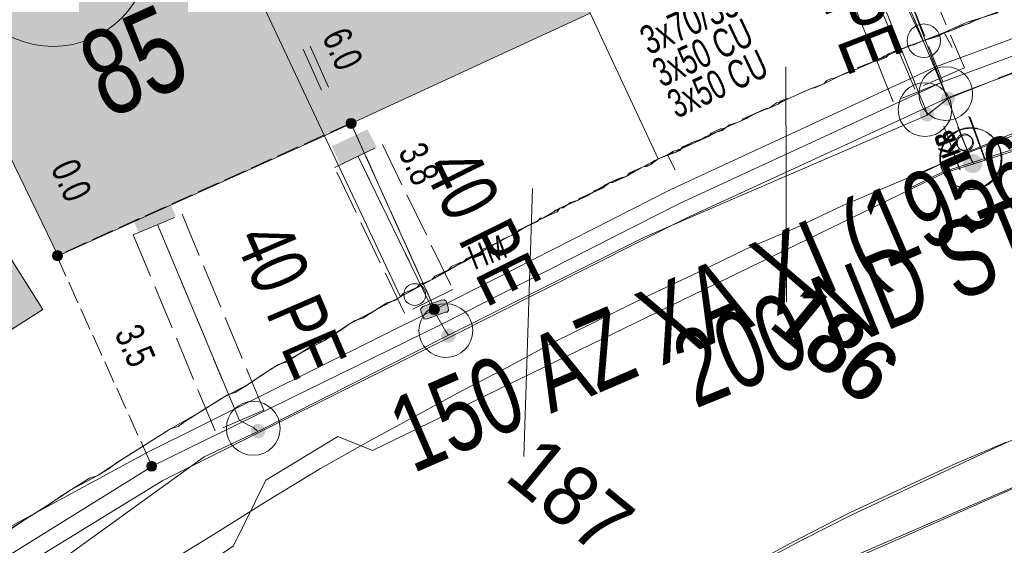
# Model space of a CAD drawing. Header units: metres. Extents: x -740 to 758, y -633 to 854.
# Tile 561 of 656: x 175 to 193, y -300 to -290. Entities that reach past the tile are written whole.
import ezdxf

# ---------------------------------------------------------------- set-up
doc = ezdxf.new("R2010")
doc.units = ezdxf.units.M
doc.header["$MEASUREMENT"] = 0
for name, pattern in [('416_125', [0.5408, 0.416, -0.1248]), ('416_416', [0.832, 0.416, -0.416]), ('832_208', [1.04, 0.832, -0.208])]:
    doc.linetypes.add(name, pattern=pattern)
for name, color, linetype in [('Gas.LOVION', 7, 'Continuous'), ('Grundkarte.LOVION', 7, 'Continuous'), ('Grundkarte_Text.LOVION', 7, 'Continuous'), ('Strom.LOVION', 7, 'Continuous'), ('StromBemass.LOVION', 7, 'Continuous'), ('Wasser.LOVION', 7, 'Continuous')]:
    doc.layers.add(name, color=color, linetype=linetype)
doc.styles.add('ERSTELLTER_STIL_1', font='arial.ttf')

msp = doc.modelspace()

# ---------------------------------------------------------------- hatches: boundary and pattern name
at = {"layer": 'Gas.LOVION', "linetype": 'Continuous', "lineweight": 13}
for points in [[(192.612, -292.922), (192.625, -292.904), (192.636, -292.884), (192.644, -292.864), (192.649, -292.842), (192.652, -292.82), (192.652, -292.798), (192.649, -292.776), (192.644, -292.755), (192.635, -292.734), (192.625, -292.715), (192.612, -292.697), (192.597, -292.681), (192.579, -292.667), (192.561, -292.655), (192.541, -292.646), (192.52, -292.639), (192.498, -292.635), (192.476, -292.634), (192.454, -292.635), (192.432, -292.64), (192.411, -292.647), (192.391, -292.656), (192.373, -292.668), (192.356, -292.682), (192.341, -292.698), (192.328, -292.716), (192.317, -292.736), (192.309, -292.756), (192.304, -292.777), (192.301, -292.799), (192.301, -292.822), (192.304, -292.843), (192.309, -292.865), (192.318, -292.885), (192.328, -292.905), (192.341, -292.922), (192.357, -292.939), (192.374, -292.953), (192.392, -292.964), (192.412, -292.974), (192.433, -292.98), (192.455, -292.985), (192.477, -292.986), (192.499, -292.984), (192.521, -292.98), (192.542, -292.973), (192.562, -292.964), (192.58, -292.952), (192.597, -292.938)], [(192.615, -292.921), (192.628, -292.903), (192.639, -292.883), (192.647, -292.863), (192.652, -292.841), (192.655, -292.819), (192.655, -292.797), (192.652, -292.775), (192.647, -292.754), (192.638, -292.733), (192.628, -292.714), (192.615, -292.696), (192.6, -292.68), (192.582, -292.666), (192.564, -292.654), (192.544, -292.645), (192.523, -292.638), (192.501, -292.634), (192.479, -292.633), (192.457, -292.634), (192.435, -292.638), (192.414, -292.645), (192.394, -292.655), (192.375, -292.666), (192.358, -292.681), (192.343, -292.697), (192.33, -292.715), (192.32, -292.734), (192.312, -292.755), (192.306, -292.776), (192.303, -292.798), (192.304, -292.82), (192.306, -292.842), (192.312, -292.864), (192.32, -292.884), (192.331, -292.904), (192.344, -292.921), (192.359, -292.937), (192.376, -292.952), (192.395, -292.963), (192.415, -292.973), (192.436, -292.979), (192.458, -292.984), (192.48, -292.985), (192.502, -292.983), (192.524, -292.979), (192.545, -292.972), (192.565, -292.963), (192.583, -292.951), (192.6, -292.937)], [(192.616, -292.922), (192.629, -292.904), (192.639, -292.885), (192.647, -292.865), (192.653, -292.843), (192.655, -292.822), (192.655, -292.8), (192.653, -292.778), (192.647, -292.757), (192.639, -292.736), (192.628, -292.717), (192.615, -292.699), (192.6, -292.684), (192.583, -292.67), (192.565, -292.658), (192.545, -292.649), (192.524, -292.642), (192.502, -292.638), (192.481, -292.637), (192.459, -292.638), (192.437, -292.642), (192.416, -292.649), (192.397, -292.658), (192.378, -292.67), (192.361, -292.684), (192.346, -292.7), (192.333, -292.718), (192.323, -292.737), (192.315, -292.758), (192.31, -292.779), (192.307, -292.801), (192.307, -292.823), (192.31, -292.844), (192.315, -292.866), (192.323, -292.886), (192.334, -292.905), (192.347, -292.923), (192.362, -292.939), (192.379, -292.953), (192.398, -292.964), (192.417, -292.974), (192.438, -292.98), (192.46, -292.984), (192.482, -292.986), (192.504, -292.984), (192.525, -292.98), (192.546, -292.973), (192.566, -292.964), (192.584, -292.952), (192.601, -292.938)], [(192.623, -292.921), (192.635, -292.903), (192.646, -292.884), (192.654, -292.864), (192.659, -292.842), (192.662, -292.821), (192.662, -292.799), (192.659, -292.777), (192.654, -292.755), (192.645, -292.735), (192.635, -292.716), (192.622, -292.698), (192.607, -292.682), (192.59, -292.668), (192.571, -292.656), (192.551, -292.647), (192.53, -292.64), (192.509, -292.636), (192.487, -292.635), (192.465, -292.636), (192.443, -292.641), (192.422, -292.647), (192.402, -292.657), (192.384, -292.669), (192.367, -292.683), (192.352, -292.699), (192.339, -292.717), (192.328, -292.736), (192.32, -292.757), (192.315, -292.778), (192.312, -292.8), (192.312, -292.822), (192.315, -292.843), (192.321, -292.865), (192.329, -292.885), (192.34, -292.904), (192.353, -292.922), (192.368, -292.938), (192.385, -292.952), (192.403, -292.964), (192.423, -292.973), (192.444, -292.98), (192.466, -292.984), (192.488, -292.985), (192.51, -292.984), (192.531, -292.98), (192.552, -292.973), (192.572, -292.963), (192.591, -292.951), (192.608, -292.937)]]:
    msp.add_hatch(color=7, dxfattribs=at).paths.add_polyline_path(points)
at = {"layer": 'Grundkarte.LOVION', "linetype": 'Continuous', "lineweight": 18}
for color, points in [(9, [(180.407, -292.296), (185.356, -290.009), (181.772, -282.379), (176.823, -284.666)]), (9, [(171.79, -286.991), (175.452, -294.524), (180.407, -292.296), (176.823, -284.666)]), (254, [(170.214, -292.642), (172.912, -296.96), (175.166, -295.527), (172.474, -291.269)])]:
    msp.add_hatch(color=color, dxfattribs=at).paths.add_polyline_path(points)
at = {"layer": 'Strom.LOVION', "linetype": 'Continuous', "lineweight": 13}
for points in [[(180.42, -292.28), (181.368, -291.847), (181.273, -291.635), (180.312, -292.084)], [(182.321, -295.7), (182.664, -295.578), (182.693, -295.575), (182.719, -295.543), (182.714, -295.484), (182.673, -295.37), (182.641, -295.343), (182.582, -295.349), (182.239, -295.471), (182.2, -295.52), (182.203, -295.549), (182.243, -295.663), (182.259, -295.676), (182.262, -295.706)]]:
    msp.add_hatch(color=7, dxfattribs=at).paths.add_polyline_path(points)
at = {"layer": 'StromBemass.LOVION', "linetype": 'Continuous', "lineweight": 13}
for points in [[(180.977, -292.122), (180.984, -292.113), (180.989, -292.102), (180.994, -292.091), (180.996, -292.08), (180.998, -292.068), (180.998, -292.057), (180.996, -292.045), (180.993, -292.034), (180.989, -292.023), (180.983, -292.013), (180.977, -292.003), (180.968, -291.995), (180.959, -291.987), (180.95, -291.981), (180.939, -291.976), (180.928, -291.973), (180.916, -291.971), (180.905, -291.97), (180.893, -291.971), (180.881, -291.973), (180.87, -291.976), (180.86, -291.981), (180.85, -291.988), (180.841, -291.995), (180.833, -292.004), (180.826, -292.013), (180.821, -292.024), (180.816, -292.034), (180.813, -292.046), (180.812, -292.057), (180.812, -292.069), (180.814, -292.081), (180.816, -292.092), (180.821, -292.103), (180.826, -292.113), (180.833, -292.123), (180.841, -292.131), (180.85, -292.138), (180.86, -292.145), (180.871, -292.15), (180.882, -292.153), (180.894, -292.155), (180.905, -292.156), (180.917, -292.155), (180.928, -292.153), (180.939, -292.149), (180.95, -292.144), (180.96, -292.138), (180.969, -292.131)], [(180.977, -292.122), (180.984, -292.113), (180.989, -292.102), (180.994, -292.091), (180.996, -292.08), (180.998, -292.068), (180.998, -292.057), (180.996, -292.045), (180.993, -292.034), (180.989, -292.023), (180.983, -292.013), (180.977, -292.003), (180.968, -291.995), (180.959, -291.987), (180.95, -291.981), (180.939, -291.976), (180.928, -291.973), (180.916, -291.971), (180.905, -291.97), (180.893, -291.971), (180.881, -291.973), (180.87, -291.976), (180.86, -291.981), (180.85, -291.988), (180.841, -291.995), (180.833, -292.004), (180.826, -292.013), (180.821, -292.024), (180.816, -292.034), (180.813, -292.046), (180.812, -292.057), (180.812, -292.069), (180.814, -292.081), (180.816, -292.092), (180.821, -292.103), (180.826, -292.113), (180.833, -292.123), (180.841, -292.131), (180.85, -292.138), (180.86, -292.145), (180.871, -292.15), (180.882, -292.153), (180.894, -292.155), (180.905, -292.156), (180.917, -292.155), (180.928, -292.153), (180.939, -292.149), (180.95, -292.144), (180.96, -292.138), (180.969, -292.131)], [(175.51, -294.583), (175.516, -294.574), (175.522, -294.564), (175.526, -294.553), (175.529, -294.541), (175.531, -294.53), (175.531, -294.518), (175.529, -294.506), (175.526, -294.495), (175.522, -294.484), (175.516, -294.474), (175.509, -294.464), (175.501, -294.455), (175.492, -294.448), (175.482, -294.442), (175.471, -294.437), (175.46, -294.433), (175.449, -294.431), (175.437, -294.43), (175.425, -294.431), (175.414, -294.433), (175.402, -294.437), (175.392, -294.442), (175.382, -294.448), (175.373, -294.456), (175.365, -294.464), (175.358, -294.474), (175.352, -294.484), (175.348, -294.495), (175.345, -294.507), (175.344, -294.518), (175.344, -294.53), (175.345, -294.542), (175.348, -294.553), (175.353, -294.564), (175.358, -294.574), (175.365, -294.584), (175.373, -294.592), (175.382, -294.6), (175.392, -294.606), (175.403, -294.611), (175.414, -294.615), (175.426, -294.617), (175.437, -294.618), (175.449, -294.617), (175.461, -294.615), (175.472, -294.611), (175.483, -294.606), (175.492, -294.6), (175.502, -294.592)], [(175.51, -294.583), (175.516, -294.574), (175.522, -294.564), (175.526, -294.553), (175.529, -294.541), (175.531, -294.53), (175.531, -294.518), (175.529, -294.506), (175.526, -294.495), (175.522, -294.484), (175.516, -294.474), (175.509, -294.464), (175.501, -294.455), (175.492, -294.448), (175.482, -294.442), (175.471, -294.437), (175.46, -294.433), (175.449, -294.431), (175.437, -294.43), (175.425, -294.431), (175.414, -294.433), (175.402, -294.437), (175.392, -294.442), (175.382, -294.448), (175.373, -294.456), (175.365, -294.464), (175.358, -294.474), (175.352, -294.484), (175.348, -294.495), (175.345, -294.507), (175.344, -294.518), (175.344, -294.53), (175.345, -294.542), (175.348, -294.553), (175.353, -294.564), (175.358, -294.574), (175.365, -294.584), (175.373, -294.592), (175.382, -294.6), (175.392, -294.606), (175.403, -294.611), (175.414, -294.615), (175.426, -294.617), (175.437, -294.618), (175.449, -294.617), (175.461, -294.615), (175.472, -294.611), (175.483, -294.606), (175.492, -294.6), (175.502, -294.592)], [(182.526, -295.583), (182.533, -295.574), (182.539, -295.563), (182.543, -295.552), (182.546, -295.54), (182.548, -295.529), (182.548, -295.517), (182.546, -295.505), (182.543, -295.493), (182.539, -295.482), (182.533, -295.471), (182.526, -295.462), (182.518, -295.453), (182.508, -295.445), (182.498, -295.439), (182.487, -295.434), (182.476, -295.43), (182.464, -295.428), (182.452, -295.427), (182.44, -295.428), (182.428, -295.43), (182.417, -295.434), (182.406, -295.439), (182.396, -295.446), (182.387, -295.453), (182.379, -295.462), (182.372, -295.472), (182.366, -295.482), (182.362, -295.494), (182.359, -295.505), (182.357, -295.517), (182.357, -295.529), (182.359, -295.541), (182.362, -295.553), (182.366, -295.564), (182.372, -295.574), (182.379, -295.584), (182.387, -295.593), (182.397, -295.6), (182.407, -295.607), (182.418, -295.612), (182.429, -295.615), (182.441, -295.618), (182.453, -295.618), (182.465, -295.618), (182.477, -295.615), (182.488, -295.611), (182.499, -295.606), (182.509, -295.6), (182.518, -295.592)], [(177.262, -298.5), (177.269, -298.491), (177.275, -298.481), (177.279, -298.47), (177.282, -298.459), (177.283, -298.447), (177.283, -298.436), (177.281, -298.424), (177.279, -298.413), (177.274, -298.402), (177.269, -298.392), (177.262, -298.383), (177.254, -298.374), (177.245, -298.367), (177.235, -298.361), (177.225, -298.356), (177.214, -298.352), (177.202, -298.35), (177.191, -298.349), (177.179, -298.35), (177.168, -298.352), (177.157, -298.356), (177.146, -298.361), (177.137, -298.367), (177.128, -298.375), (177.12, -298.383), (177.113, -298.393), (177.107, -298.403), (177.103, -298.413), (177.1, -298.425), (177.099, -298.436), (177.099, -298.448), (177.1, -298.459), (177.103, -298.47), (177.108, -298.481), (177.113, -298.491), (177.12, -298.501), (177.128, -298.509), (177.137, -298.516), (177.147, -298.523), (177.157, -298.528), (177.168, -298.531), (177.18, -298.533), (177.191, -298.534), (177.203, -298.533), (177.214, -298.531), (177.225, -298.527), (177.236, -298.522), (177.245, -298.516), (177.254, -298.509)]]:
    msp.add_hatch(color=7, dxfattribs=at).paths.add_polyline_path(points)
at = {"layer": 'Wasser.LOVION', "linetype": 'Continuous', "lineweight": 13}
for points in [[(192.119, -291.685), (192.129, -291.671), (192.137, -291.657), (192.143, -291.642), (192.147, -291.626), (192.149, -291.609), (192.149, -291.593), (192.146, -291.576), (192.142, -291.56), (192.136, -291.545), (192.128, -291.531), (192.118, -291.517), (192.107, -291.505), (192.094, -291.495), (192.08, -291.486), (192.065, -291.479), (192.05, -291.474), (192.033, -291.471), (192.017, -291.47), (192.001, -291.471), (191.984, -291.474), (191.969, -291.479), (191.954, -291.486), (191.94, -291.495), (191.927, -291.506), (191.916, -291.518), (191.906, -291.531), (191.898, -291.546), (191.892, -291.561), (191.888, -291.577), (191.886, -291.594), (191.886, -291.61), (191.888, -291.626), (191.893, -291.642), (191.899, -291.658), (191.907, -291.672), (191.916, -291.686), (191.928, -291.698), (191.94, -291.708), (191.954, -291.717), (191.969, -291.724), (191.985, -291.729), (192.001, -291.732), (192.018, -291.733), (192.034, -291.732), (192.05, -291.729), (192.066, -291.723), (192.081, -291.716), (192.095, -291.708), (192.108, -291.697)], [(192.119, -291.688), (192.129, -291.675), (192.137, -291.66), (192.143, -291.645), (192.147, -291.629), (192.149, -291.612), (192.149, -291.596), (192.147, -291.579), (192.143, -291.563), (192.137, -291.548), (192.129, -291.533), (192.119, -291.52), (192.108, -291.508), (192.095, -291.498), (192.081, -291.489), (192.066, -291.482), (192.05, -291.477), (192.034, -291.474), (192.017, -291.473), (192.001, -291.474), (191.984, -291.477), (191.969, -291.482), (191.954, -291.489), (191.94, -291.498), (191.927, -291.509), (191.916, -291.521), (191.906, -291.534), (191.898, -291.549), (191.892, -291.564), (191.888, -291.58), (191.886, -291.597), (191.886, -291.613), (191.888, -291.63), (191.892, -291.646), (191.899, -291.661), (191.907, -291.675), (191.916, -291.689), (191.928, -291.701), (191.94, -291.711), (191.954, -291.72), (191.969, -291.727), (191.985, -291.732), (192.002, -291.735), (192.018, -291.736), (192.035, -291.735), (192.051, -291.732), (192.067, -291.727), (192.081, -291.72), (192.095, -291.711), (192.108, -291.7)], [(191.731, -291.98), (191.741, -291.966), (191.749, -291.952), (191.755, -291.936), (191.759, -291.92), (191.761, -291.903), (191.761, -291.887), (191.759, -291.87), (191.755, -291.854), (191.748, -291.839), (191.74, -291.824), (191.73, -291.811), (191.719, -291.799), (191.706, -291.788), (191.692, -291.779), (191.677, -291.772), (191.661, -291.767), (191.645, -291.764), (191.628, -291.763), (191.612, -291.764), (191.595, -291.767), (191.58, -291.773), (191.565, -291.78), (191.551, -291.789), (191.538, -291.799), (191.526, -291.812), (191.517, -291.825), (191.509, -291.84), (191.503, -291.855), (191.499, -291.871), (191.497, -291.888), (191.497, -291.904), (191.499, -291.921), (191.503, -291.937), (191.509, -291.952), (191.517, -291.967), (191.527, -291.98), (191.538, -291.992), (191.551, -292.003), (191.565, -292.012), (191.58, -292.019), (191.596, -292.024), (191.613, -292.027), (191.629, -292.028), (191.646, -292.027), (191.662, -292.024), (191.678, -292.019), (191.693, -292.011), (191.707, -292.002), (191.72, -291.992)], [(191.731, -291.98), (191.741, -291.966), (191.749, -291.952), (191.755, -291.936), (191.759, -291.92), (191.761, -291.903), (191.761, -291.887), (191.759, -291.87), (191.755, -291.854), (191.748, -291.839), (191.74, -291.824), (191.73, -291.811), (191.719, -291.799), (191.706, -291.788), (191.692, -291.779), (191.677, -291.772), (191.661, -291.767), (191.645, -291.764), (191.628, -291.763), (191.612, -291.764), (191.595, -291.767), (191.58, -291.773), (191.565, -291.78), (191.551, -291.789), (191.538, -291.799), (191.526, -291.812), (191.517, -291.825), (191.509, -291.84), (191.503, -291.855), (191.499, -291.871), (191.497, -291.888), (191.497, -291.904), (191.499, -291.921), (191.503, -291.937), (191.509, -291.952), (191.517, -291.967), (191.527, -291.98), (191.538, -291.992), (191.551, -292.003), (191.565, -292.012), (191.58, -292.019), (191.596, -292.024), (191.613, -292.027), (191.629, -292.028), (191.646, -292.027), (191.662, -292.024), (191.678, -292.019), (191.693, -292.011), (191.707, -292.002), (191.72, -291.992)], [(180.711, -292.843), (181.388, -292.51), (181.208, -292.173), (180.544, -292.489)], [(176.946, -294.083), (177.642, -293.793), (177.49, -293.453), (176.795, -293.743)], [(182.821, -296.095), (182.831, -296.082), (182.839, -296.067), (182.845, -296.052), (182.849, -296.036), (182.851, -296.019), (182.851, -296.003), (182.849, -295.986), (182.845, -295.97), (182.839, -295.955), (182.831, -295.94), (182.821, -295.927), (182.809, -295.915), (182.797, -295.904), (182.783, -295.895), (182.768, -295.888), (182.752, -295.883), (182.735, -295.88), (182.719, -295.879), (182.702, -295.88), (182.686, -295.884), (182.67, -295.889), (182.655, -295.896), (182.641, -295.905), (182.629, -295.915), (182.617, -295.927), (182.608, -295.941), (182.6, -295.955), (182.594, -295.971), (182.59, -295.987), (182.587, -296.003), (182.588, -296.02), (182.59, -296.036), (182.594, -296.053), (182.6, -296.068), (182.608, -296.082), (182.618, -296.096), (182.629, -296.108), (182.642, -296.118), (182.656, -296.127), (182.671, -296.134), (182.687, -296.139), (182.703, -296.142), (182.72, -296.143), (182.736, -296.142), (182.753, -296.139), (182.768, -296.134), (182.783, -296.127), (182.797, -296.118), (182.81, -296.107)], [(182.824, -296.094), (182.834, -296.081), (182.842, -296.066), (182.848, -296.051), (182.852, -296.035), (182.854, -296.018), (182.854, -296.002), (182.852, -295.985), (182.847, -295.969), (182.841, -295.954), (182.833, -295.939), (182.823, -295.926), (182.812, -295.914), (182.799, -295.903), (182.785, -295.894), (182.77, -295.887), (182.754, -295.882), (182.738, -295.879), (182.721, -295.878), (182.705, -295.879), (182.688, -295.882), (182.673, -295.887), (182.658, -295.895), (182.644, -295.904), (182.631, -295.914), (182.62, -295.926), (182.61, -295.94), (182.602, -295.954), (182.596, -295.97), (182.592, -295.986), (182.59, -296.002), (182.59, -296.019), (182.592, -296.035), (182.596, -296.051), (182.602, -296.067), (182.61, -296.081), (182.62, -296.095), (182.632, -296.107), (182.644, -296.117), (182.658, -296.126), (182.673, -296.133), (182.689, -296.138), (182.706, -296.141), (182.722, -296.142), (182.739, -296.141), (182.755, -296.138), (182.771, -296.133), (182.786, -296.126), (182.8, -296.117), (182.813, -296.106)], [(179.274, -297.872), (179.283, -297.859), (179.291, -297.844), (179.297, -297.829), (179.301, -297.813), (179.304, -297.796), (179.303, -297.78), (179.301, -297.763), (179.297, -297.747), (179.291, -297.732), (179.283, -297.717), (179.273, -297.704), (179.262, -297.692), (179.249, -297.681), (179.235, -297.672), (179.22, -297.665), (179.204, -297.66), (179.188, -297.657), (179.171, -297.656), (179.154, -297.657), (179.138, -297.66), (179.122, -297.665), (179.107, -297.673), (179.093, -297.682), (179.08, -297.692), (179.069, -297.704), (179.059, -297.718), (179.051, -297.732), (179.045, -297.748), (179.041, -297.764), (179.039, -297.781), (179.039, -297.797), (179.041, -297.814), (179.046, -297.83), (179.052, -297.845), (179.06, -297.86), (179.07, -297.873), (179.081, -297.885), (179.094, -297.896), (179.108, -297.905), (179.123, -297.912), (179.139, -297.917), (179.155, -297.92), (179.172, -297.921), (179.188, -297.92), (179.205, -297.917), (179.22, -297.911), (179.236, -297.904), (179.25, -297.895), (179.262, -297.885)], [(179.274, -297.87), (179.283, -297.856), (179.291, -297.842), (179.297, -297.826), (179.301, -297.81), (179.303, -297.794), (179.303, -297.777), (179.301, -297.761), (179.297, -297.745), (179.291, -297.729), (179.283, -297.715), (179.273, -297.702), (179.262, -297.689), (179.249, -297.679), (179.235, -297.67), (179.22, -297.663), (179.204, -297.658), (179.188, -297.655), (179.171, -297.654), (179.155, -297.655), (179.138, -297.658), (179.123, -297.663), (179.108, -297.671), (179.094, -297.679), (179.081, -297.69), (179.07, -297.702), (179.06, -297.716), (179.052, -297.73), (179.046, -297.746), (179.042, -297.762), (179.04, -297.778), (179.04, -297.795), (179.042, -297.811), (179.046, -297.827), (179.052, -297.843), (179.061, -297.857), (179.07, -297.87), (179.082, -297.882), (179.094, -297.893), (179.109, -297.902), (179.124, -297.909), (179.139, -297.914), (179.156, -297.917), (179.172, -297.918), (179.189, -297.917), (179.205, -297.914), (179.221, -297.908), (179.236, -297.901), (179.25, -297.892), (179.262, -297.882)]]:
    msp.add_hatch(color=7, dxfattribs=at).paths.add_polyline_path(points)

# ---------------------------------------------------------------- linework, layer by layer
at = {"layer": 'Gas.LOVION', "color": 5, "linetype": 'Continuous', "lineweight": 18}
for points in [[(192.501, -292.813), (192.447, -292.715), (192.331, -292.431), (190.522, -287.686)], [(145.819, -338.77), (146.667, -335.51), (149.394, -328.785), (152.024, -323.947), (152.233, -323.661), (157.446, -316.826), (166.226, -308.534), (169.026, -306.339), (170.153, -305.623), (173.518, -303.462), (178.714, -299.924), (179.318, -298.698), (180.658, -297.887), (181.304, -298.149), (191.957, -292.984), (192.501, -292.813), (204.694, -288.887), (205.276, -288.8)], [(204.668, -288.866), (192.475, -292.792), (191.931, -292.963), (191.254, -293.295)], [(192.475, -292.792), (192.438, -292.707), (192.205, -292.138)]]:
    msp.add_lwpolyline(points, dxfattribs=at)
at = {"layer": 'Gas.LOVION', "color": 251, "linetype": 'Continuous', "lineweight": 13}
for points in [[(192.406, -291.927), (192.707, -292.739)], [(192.432, -291.948), (192.717, -292.748)], [(191.945, -292.114), (192.246, -292.927)], [(192.033, -292.347), (192.237, -292.918)]]:
    msp.add_lwpolyline(points, dxfattribs=at)
at = {"layer": 'Gas.LOVION', "color": 7, "linetype": 'Continuous', "lineweight": 13}
for centre, radius in [((192.439, -292.713), 0.571), ((192.453, -292.724), 0.572)]:
    msp.add_circle(centre, radius, dxfattribs=at)
at = {"layer": 'Gas.LOVION', "color": 251, "linetype": 'Continuous', "lineweight": 13}
for centre in [(192.326, -292.41), (192.343, -292.429)]:
    msp.add_circle(centre, 0.151, dxfattribs=at)
at = {"layer": 'Grundkarte.LOVION', "color": 8, "linetype": 'Continuous', "lineweight": 18}
for points in [[(191.554, -290.526), (190.246, -287.728), (186.662, -280.098), (186.106, -278.941), (183.041, -272.384), (185.822, -270.9), (191.856, -269.128), (196.217, -278.366), (196.406, -278.791), (198.687, -283.681), (200.54, -287.52), (199.934, -287.668), (199.36, -287.842), (198.812, -287.984), (198.27, -288.185), (196.548, -288.708), (196.006, -288.909), (195.432, -289.083), (194.348, -289.485), (193.748, -289.691), (192.664, -290.093), (192.096, -290.326)], [(183.041, -272.384), (186.106, -278.941), (186.662, -280.098), (190.246, -287.728), (191.554, -290.526), (190.927, -290.765), (190.645, -290.911), (190.306, -291.062), (189.992, -291.181), (189.711, -291.327), (189.397, -291.447), (189.058, -291.598), (188.776, -291.744), (188.463, -291.863), (188.181, -292.009), (187.842, -292.16), (187.56, -292.306), (187.247, -292.425), (186.939, -292.603), (186.626, -292.722), (185.356, -290.009), (181.772, -282.379), (181.216, -281.222), (178.422, -275.318)], [(181.823, -295.29), (180.407, -292.296), (176.823, -284.666), (176.267, -283.509), (173.834, -278.279), (178.422, -275.318), (181.216, -281.222), (181.772, -282.379), (185.356, -290.009), (186.626, -292.722), (186.344, -292.868), (186.037, -293.046), (185.723, -293.165), (185.415, -293.343), (185.134, -293.489), (184.794, -293.64), (184.487, -293.818), (184.205, -293.964), (183.898, -294.142), (183.616, -294.288), (183.001, -294.643), (182.719, -294.789), (182.412, -294.967), (182.13, -295.113)], [(174.311, -299.778), (172.264, -296.373), (169.038, -291.191), (164.013, -283.022), (171.161, -279.959), (173.834, -278.279), (176.267, -283.509), (176.823, -284.666), (180.407, -292.296), (181.823, -295.29), (180.867, -295.798), (180.395, -296.11), (179.44, -296.617), (178.968, -296.929), (178.491, -297.183), (178.045, -297.463), (177.541, -297.748), (176.65, -298.308), (176.178, -298.621), (175.7, -298.874), (175.228, -299.186), (174.783, -299.466)], [(180.407, -292.296), (176.823, -284.666), (181.772, -282.379), (185.356, -290.009)], [(171.79, -286.991), (176.823, -284.666), (180.407, -292.296), (175.452, -294.524)], [(170.214, -292.642), (172.474, -291.269), (175.166, -295.527), (172.912, -296.96)], [(190.038, -300.212), (194.547, -298.264), (196.303, -302.614), (198.314, -307.767), (195.61, -308.83), (193.599, -303.677), (193.54, -303.682), (192.528, -302.097), (191.255, -300.566), (191.223, -300.539), (191.185, -300.454), (191.025, -300.322), (190.966, -300.328), (190.87, -300.249), (190.811, -300.255), (190.747, -300.202), (190.688, -300.208), (190.656, -300.181), (190.598, -300.187), (190.507, -300.166), (190.475, -300.14), (190.182, -300.168), (190.156, -300.201)]]:
    msp.add_lwpolyline(points, close=True, dxfattribs=at)
for points in [[(193.604, -289.735), (192.807, -290.049), (192.377, -290.18), (191.952, -290.369), (191.155, -290.684), (190.73, -290.873), (190.332, -291.03)], [(174.449, -299.676), (175.34, -299.116), (175.478, -299.014), (176.034, -298.664), (176.178, -298.621), (176.401, -298.481), (176.539, -298.378), (177.541, -297.748), (177.684, -297.705), (177.822, -297.603), (178.602, -297.113), (178.745, -297.069), (179.08, -296.859), (179.217, -296.757), (179.552, -296.547), (179.695, -296.503), (180.252, -296.153), (180.395, -296.11), (180.73, -295.9), (180.867, -295.798), (180.979, -295.728), (181.122, -295.684), (181.568, -295.404), (181.711, -295.36), (181.823, -295.29), (181.876, -295.226), (182.13, -295.113), (182.183, -295.048), (182.242, -295.043), (182.412, -294.967), (182.465, -294.903), (182.719, -294.789), (182.772, -294.725), (182.942, -294.649), (183.001, -294.643), (183.054, -294.579), (183.308, -294.465), (183.361, -294.401), (183.701, -294.25), (183.728, -294.218), (183.982, -294.104), (184.035, -294.04), (184.375, -293.888), (184.428, -293.824), (184.487, -293.818), (184.741, -293.705), (184.794, -293.64), (185.134, -293.489), (185.161, -293.457), (185.585, -293.267), (185.638, -293.203), (185.723, -293.165), (185.782, -293.16), (186.037, -293.046), (186.089, -292.982), (186.344, -292.868), (186.403, -292.862), (186.488, -292.825), (186.541, -292.76), (186.881, -292.609), (186.939, -292.603), (187.024, -292.565), (187.077, -292.501), (187.332, -292.387), (187.39, -292.382), (187.56, -292.306), (187.613, -292.242), (187.783, -292.166), (187.842, -292.16), (188.181, -292.009), (188.208, -291.977), (188.633, -291.787), (188.691, -291.782), (188.861, -291.706), (188.914, -291.642), (188.999, -291.604), (189.058, -291.598), (189.482, -291.409), (189.541, -291.403), (189.711, -291.327), (189.764, -291.263), (189.849, -291.225), (189.907, -291.219), (190.247, -291.068), (190.306, -291.062), (190.645, -290.911), (190.704, -290.905), (190.874, -290.829), (190.927, -290.765), (191.012, -290.727), (191.07, -290.721), (191.325, -290.608), (191.384, -290.602), (191.554, -290.526), (191.841, -290.439), (191.952, -290.369), (192.096, -290.326), (192.266, -290.25), (192.409, -290.206), (192.52, -290.136), (192.951, -290.006)], [(174.311, -299.778), (174.783, -299.466), (175.228, -299.186), (175.7, -298.874), (176.178, -298.621), (176.65, -298.308), (177.541, -297.748), (178.045, -297.463), (178.491, -297.183), (178.968, -296.929), (179.44, -296.617), (180.395, -296.11), (180.867, -295.798), (181.823, -295.29), (182.13, -295.113), (182.412, -294.967), (182.719, -294.789), (183.001, -294.643), (183.616, -294.288), (183.898, -294.142), (184.205, -293.964), (184.487, -293.818), (184.794, -293.64), (185.134, -293.489), (185.415, -293.343), (185.723, -293.165), (186.037, -293.046), (186.344, -292.868), (186.626, -292.722), (186.939, -292.603), (187.247, -292.425), (187.56, -292.306), (187.842, -292.16), (188.181, -292.009), (188.463, -291.863), (188.776, -291.744), (189.058, -291.598), (189.397, -291.447), (189.711, -291.327), (189.992, -291.181), (190.306, -291.062), (190.645, -290.911), (190.927, -290.765), (191.554, -290.526), (192.096, -290.326), (192.664, -290.093)], [(192.098, -290.65), (191.952, -290.369)], [(188.973, -291.636), (188.829, -291.679), (188.691, -291.782), (188.548, -291.825), (188.378, -291.901), (188.266, -291.971), (188.097, -292.047), (187.953, -292.09), (187.815, -292.192), (187.672, -292.236), (187.502, -292.312), (187.39, -292.382), (187.051, -292.533), (186.907, -292.577), (186.796, -292.647), (186.626, -292.722), (186.488, -292.825), (186.344, -292.868), (186.174, -292.944), (186.037, -293.046), (185.893, -293.09), (185.723, -293.165), (185.585, -293.267), (185.442, -293.311), (185.415, -293.343), (185.304, -293.413), (185.134, -293.489), (184.991, -293.532), (184.853, -293.635), (184.794, -293.64), (184.768, -293.672), (184.709, -293.678), (184.683, -293.71)], [(193.461, -292.202), (192.208, -292.679), (190.959, -293.215), (190.051, -293.599), (189.175, -294.01), (188.267, -294.394), (187.364, -294.837), (186.488, -295.248), (184.683, -296.134), (183.813, -296.603), (182.969, -297.04), (181.228, -297.979), (180.332, -298.481), (179.356, -299.078), (178.353, -299.708), (177.377, -300.306), (175.372, -301.566), (174.429, -302.191), (172.488, -303.503), (171.55, -304.186), (170.58, -304.843), (169.583, -305.531), (168.645, -306.214)], [(193.419, -292.167), (192.198, -292.671), (191.491, -293.006)], [(186.941, -292.928), (186.796, -292.647)], [(183.42, -294.395), (183.027, -294.611), (182.608, -294.859), (181.823, -295.29)], [(199.806, -295.424), (199.062, -295.674), (197.064, -296.401), (196.039, -296.797), (195.072, -297.187), (194.079, -297.609), (193.112, -297.999), (190.229, -299.345), (189.3, -299.82), (188.345, -300.328), (187.416, -300.803), (186.153, -301.488), (183.691, -302.911), (182.492, -303.648), (181.267, -304.418), (180.068, -305.156), (177.682, -306.749), (176.515, -307.513), (175.355, -308.336), (174.162, -309.133), (173.001, -309.956)], [(183.066, -303.258), (183.649, -302.876), (186.111, -301.453), (187.374, -300.768), (188.303, -300.293), (189.258, -299.786), (190.187, -299.311), (192.109, -298.414), (193.102, -297.991)], [(194.557, -298.272), (190.08, -300.246), (185.108, -302.89), (182.757, -304.243), (180.11, -305.891), (178.53, -306.962), (177.502, -307.624), (174.951, -309.351), (172.084, -311.464), (171.093, -312.211), (168.724, -313.98), (165.98, -316.139), (164.657, -317.421), (163.742, -318.339), (163.334, -318.703), (161.885, -320.205), (160.215, -322.171), (158.589, -324.281), (156.774, -326.882), (156.342, -327.604)], [(194.557, -298.272), (190.08, -300.246), (185.108, -302.89), (182.757, -304.243), (180.11, -305.891), (178.53, -306.962), (177.502, -307.624), (174.951, -309.351), (172.084, -311.464), (171.093, -312.211), (168.724, -313.98), (165.98, -316.139), (164.657, -317.421), (163.742, -318.339), (163.334, -318.703), (161.885, -320.205), (160.215, -322.171), (158.589, -324.281), (156.774, -326.882), (156.342, -327.604)], [(194.547, -298.264), (190.038, -300.212), (185.066, -302.856), (182.715, -304.209), (181.798, -304.801)], [(194.547, -298.264), (190.038, -300.212), (185.066, -302.856), (182.715, -304.209), (181.798, -304.801)], [(193.308, -303.33), (192.538, -302.105), (191.297, -300.6), (191.233, -300.548), (191.227, -300.489), (191.067, -300.357), (190.976, -300.336), (190.912, -300.283), (190.821, -300.263), (190.789, -300.236), (190.73, -300.242), (190.698, -300.216), (190.607, -300.195), (190.549, -300.201), (190.517, -300.174), (190.107, -300.214), (190.08, -300.246), (194.557, -298.272), (195.5, -300.662)]]:
    msp.add_lwpolyline(points, dxfattribs=at)
at = {"layer": 'Grundkarte.LOVION', "color": 253, "linetype": 'Continuous', "lineweight": 18}
for points in [[(192.664, -290.093), (192.096, -290.326), (191.554, -290.526), (190.927, -290.765), (190.645, -290.911), (190.306, -291.062), (189.992, -291.181), (189.711, -291.327), (189.397, -291.447), (189.058, -291.598), (188.776, -291.744), (188.463, -291.863), (188.181, -292.009), (187.842, -292.16), (187.56, -292.306), (187.247, -292.425), (186.939, -292.603), (186.626, -292.722), (186.344, -292.868), (186.037, -293.046), (185.723, -293.165), (185.415, -293.343), (185.134, -293.489), (184.794, -293.64), (184.487, -293.818), (184.205, -293.964), (183.898, -294.142), (183.616, -294.288), (183.001, -294.643), (182.719, -294.789), (182.412, -294.967), (182.13, -295.113), (181.823, -295.29), (180.867, -295.798), (180.395, -296.11), (179.44, -296.617), (178.968, -296.929), (178.491, -297.183), (178.045, -297.463), (177.541, -297.748), (176.65, -298.308), (176.178, -298.621), (175.7, -298.874), (175.228, -299.186), (174.783, -299.466), (174.311, -299.778)], [(193.308, -303.33), (192.538, -302.105), (191.297, -300.6), (191.233, -300.548), (191.227, -300.489), (191.067, -300.357), (190.976, -300.336), (190.912, -300.283), (190.821, -300.263), (190.789, -300.236), (190.73, -300.242), (190.698, -300.216), (190.607, -300.195), (190.549, -300.201), (190.517, -300.174), (190.107, -300.214), (190.08, -300.246), (194.557, -298.272), (195.949, -297.692), (197.176, -297.247), (198.723, -296.741)], [(193.54, -303.682), (192.528, -302.097), (191.255, -300.566), (191.223, -300.539), (191.185, -300.454), (191.025, -300.322), (190.966, -300.328), (190.87, -300.249), (190.811, -300.255), (190.747, -300.202), (190.688, -300.208), (190.656, -300.181), (190.598, -300.187), (190.507, -300.166), (190.475, -300.14), (190.182, -300.168), (190.156, -300.201), (190.038, -300.212), (194.547, -298.264)]]:
    msp.add_lwpolyline(points, dxfattribs=at)
at = {"layer": 'Grundkarte.LOVION', "color": 7, "linetype": 'Continuous', "lineweight": 13}
for points in [[(189, -291.012), (189.014, -295.385)], [(184.286, -293.276), (184.123, -298.258)]]:
    msp.add_lwpolyline(points, dxfattribs=at)
at = {"layer": 'Grundkarte.LOVION', "color": 9, "linetype": 'Continuous', "lineweight": 18}
msp.add_circle((191.57, -290.525), 0.312, dxfattribs=at)
at = {"layer": 'Grundkarte.LOVION', "color": 7, "linetype": 'Continuous', "lineweight": 13}
msp.add_circle((182.089, -295.248), 0.203, dxfattribs=at)
at = {"layer": 'Strom.LOVION', "color": 150, "linetype": 'Continuous', "lineweight": 18}
msp.add_lwpolyline([(173.995, -299.869), (177.097, -298.191), (182.466, -295.523), (186.859, -293.291), (191.807, -291.004), (196.828, -289.154), (201.699, -288.337), (202.16, -288.366), (202.442, -288.679), (203.361, -291.13)], dxfattribs=at)
at = {"layer": 'Strom.LOVION', "color": 1, "linetype": 'Continuous', "lineweight": 18}
for points in [[(172.611, -301.289), (177.223, -298.43), (182.583, -295.807), (187.018, -293.556), (191.924, -291.288), (196.373, -289.641), (196.79, -289.822), (198.937, -296.514)], [(172.797, -301.523), (177.398, -298.708), (182.696, -296.062), (187.147, -293.824), (192.04, -291.572), (196.36, -289.953), (196.531, -290.04), (198.699, -296.803)], [(192.957, -291.222), (196.35, -289.945), (196.521, -290.032), (199.114, -298.113), (201.042, -303.171), (202.367, -302.671)]]:
    msp.add_lwpolyline(points, dxfattribs=at)
at = {"layer": 'Strom.LOVION', "color": 5, "linetype": 'Continuous', "lineweight": 18}
msp.add_lwpolyline([(182.466, -295.523), (180.901, -292.056)], dxfattribs=at)
at = {"layer": 'Strom.LOVION', "color": 7, "linetype": 'Continuous', "lineweight": 13}
msp.add_lwpolyline([(182.321, -295.7), (182.262, -295.706), (182.259, -295.676), (182.243, -295.663), (182.203, -295.549), (182.2, -295.52), (182.239, -295.471), (182.582, -295.349), (182.641, -295.343), (182.673, -295.37), (182.714, -295.484), (182.719, -295.543), (182.693, -295.575), (182.664, -295.578)], close=True, dxfattribs=at)
at = {"layer": 'StromBemass.LOVION', "color": 7, "linetype": 'Continuous', "lineweight": 13}
for points in [[(180.14, -290.623), (180.481, -291.387)], [(180.012, -290.679), (180.353, -291.444)]]:
    msp.add_lwpolyline(points, dxfattribs=at)
at = {"layer": 'StromBemass.LOVION', "color": 7, "linetype": '416_125', "lineweight": 13}
msp.add_lwpolyline([(182.466, -295.523), (180.901, -292.056), (175.423, -294.527), (177.194, -298.433)], dxfattribs=at)
at = {"layer": 'StromBemass.LOVION', "color": 7, "linetype": 'Continuous', "lineweight": 13}
for centre, radius in [((180.905, -292.063), 0.0931), ((180.905, -292.063), 0.0931), ((175.437, -294.524), 0.0937), ((175.437, -294.524), 0.0937), ((182.453, -295.523), 0.0955), ((177.191, -298.442), 0.0922)]:
    msp.add_circle(centre, radius, dxfattribs=at)
at = {"layer": 'Wasser.LOVION', "color": 150, "linetype": 'Continuous', "lineweight": 18}
for points in [[(236.238, -281.05), (231.331, -282.106), (220.967, -283.873), (220.087, -284.092), (220.058, -284.095), (219.194, -284.327), (214.128, -285.414), (208.938, -286.291), (208.518, -286.376), (206.378, -287.014), (202.395, -287.994), (197.295, -289.483), (192.944, -291.238)], [(192.014, -291.604), (191.976, -291.52), (191.859, -291.235), (190.395, -287.743)], [(191.63, -291.908), (191.605, -291.807), (191.47, -291.48), (190.042, -287.911)], [(160.457, -311.492), (165.892, -307.074), (167.422, -305.802), (167.973, -305.393), (168.887, -304.609), (169.186, -304.344), (172.132, -302.43), (174.979, -300.57), (178.168, -298.264), (179.171, -297.796), (182.72, -296.001), (186.369, -294.181), (191.63, -291.908), (192.014, -291.604), (197.305, -289.491)], [(182.72, -296.001), (182.669, -295.932), (182.348, -295.372), (181.035, -292.678)], [(179.171, -297.796), (179.091, -297.73), (178.826, -297.593), (177.302, -293.944)]]:
    msp.add_lwpolyline(points, dxfattribs=at)
at = {"layer": 'Wasser.LOVION', "color": 7, "linetype": '832_208', "lineweight": 13}
for points in [[(189.928, -287.951), (190.849, -287.551), (192.327, -291.027), (191.405, -291.428)], [(189.575, -288.119), (190.512, -287.732), (191.924, -291.288), (190.999, -291.659)], [(180.597, -292.883), (181.487, -292.456), (182.799, -295.151), (181.897, -295.594)], [(176.848, -294.137), (177.756, -293.752), (179.28, -297.401), (178.372, -297.785)]]:
    msp.add_lwpolyline(points, close=True, dxfattribs=at)
at = {"layer": 'Wasser.LOVION', "color": 252, "linetype": '416_416', "lineweight": 18}
for points in [[(191.859, -291.235), (190.395, -287.743)], [(191.47, -291.48), (190.042, -287.911)], [(182.348, -295.372), (181.035, -292.678)], [(178.826, -297.593), (177.302, -293.944)]]:
    msp.add_lwpolyline(points, dxfattribs=at)
at = {"layer": 'Wasser.LOVION', "color": 94, "linetype": 'Continuous', "lineweight": 18}
msp.add_circle((175.356, -288.821), 1.808, dxfattribs=at)
at = {"layer": 'Wasser.LOVION', "color": 7, "linetype": 'Continuous', "lineweight": 13}
for centre, radius in [((191.979, -291.509), 0.5), ((191.592, -291.806), 0.5), ((182.669, -295.919), 0.5), ((179.083, -297.737), 0.501)]:
    msp.add_circle(centre, radius, dxfattribs=at)

# ---------------------------------------------------------------- texts
at = {"layer": 'Gas.LOVION', "color": 5, "linetype": 'Continuous', "lineweight": 18, "attachment_point": 7, "style": 'ERSTELLTER_STIL_1'}
for s, insert, char_height, rotation in [('{\\A1;\\W0.72102x;200 ND ST KA (1984)}', (187.475, -297.771), 1.42279, 22.1489), ('{\\A1;\\W0.71557x;KB}', (192.243, -292.601), 0.35569, 110.2444), ('{\\A1;\\W0.71557x;KB}', (192.269, -292.622), 0.35569, 110.2444)]:
    msp.add_mtext(s, dxfattribs=dict(at, insert=insert, char_height=char_height, rotation=rotation))
at = {"layer": 'Grundkarte_Text.LOVION', "color": 8, "linetype": 'Continuous', "lineweight": 18, "insert": (176.377, -292.015), "char_height": 1.60081, "attachment_point": 7, "rotation": 24.1464, "style": 'ERSTELLTER_STIL_1'}
msp.add_mtext('{\\A1;\\W0.71561x;85}', dxfattribs=at)
at = {"layer": 'Grundkarte_Text.LOVION', "color": 7, "linetype": 'Continuous', "lineweight": 13, "char_height": 1.12432, "attachment_point": 7, "rotation": 320.5834, "style": 'ERSTELLTER_STIL_1'}
for s, insert in [('{\\A1;\\W0.89450x;186}', (188.636, -295.834)), ('{\\A1;\\W0.89450x;186}', (188.678, -295.869)), ('{\\A1;\\W0.89450x;187}', (183.723, -298.689))]:
    msp.add_mtext(s, dxfattribs=dict(at, insert=insert))
at = {"layer": 'Strom.LOVION', "color": 150, "linetype": 'Continuous', "lineweight": 18, "insert": (186.451, -290.803), "char_height": 0.53354, "attachment_point": 7, "rotation": 24.2444, "style": 'ERSTELLTER_STIL_1'}
msp.add_mtext('{\\A1;\\W0.71557x;3x70/35 CU}', dxfattribs=at)
at = {"layer": 'Strom.LOVION', "color": 1, "linetype": 'Continuous', "lineweight": 18, "char_height": 0.53355, "attachment_point": 7, "rotation": 25.2413, "style": 'ERSTELLTER_STIL_1'}
for insert in [(186.693, -291.407), (186.971, -291.986)]:
    msp.add_mtext('{\\A1;\\W0.66788x;3x50 CU }', dxfattribs=dict(at, insert=insert))
at = {"layer": 'Strom.LOVION', "color": 7, "linetype": 'Continuous', "lineweight": 13, "insert": (183.2, -294.791), "char_height": 0.44462, "attachment_point": 7, "rotation": 21.238, "style": 'ERSTELLTER_STIL_1'}
msp.add_mtext('{\\A1;\\W0.71561x;HM}', dxfattribs=at)
at = {"layer": 'StromBemass.LOVION', "color": 7, "linetype": 'Continuous', "lineweight": 13, "attachment_point": 7, "style": 'ERSTELLTER_STIL_1'}
for s, insert, char_height, rotation in [('{\\A1;\\W0.71558x;6.0}', (180.348, -290.451), 0.53353, 294.2481), ('{\\A1;\\W0.71551x;3.8}', (181.769, -292.588), 0.53358, 294.2458), ('{\\A1;\\W0.71551x;0.0}', (175.297, -292.896), 0.53358, 294.2458), ('{\\A1;\\W0.71558x;3.5}', (176.484, -295.971), 0.53353, 294.2481)]:
    msp.add_mtext(s, dxfattribs=dict(at, insert=insert, char_height=char_height, rotation=rotation))
at = {"layer": 'Wasser.LOVION', "color": 150, "linetype": 'Continuous', "lineweight": 18, "attachment_point": 7, "style": 'ERSTELLTER_STIL_1'}
for s, insert, char_height, rotation in [('{\\A1;\\W0.71557x;PE}', (189.688, -289.862), 1.06708, 291.2472), ('{\\A1;\\W0.72425x;150 AZ XA XI (1956)}', (182.222, -298.974), 1.42279, 23.3915), ('{\\A1;\\W0.71559x;40 PE}', (182.216, -292.895), 1.06707, 296.2453), ('{\\A1;\\W0.71558x;40 PE}', (178.709, -294.222), 1.0671, 293.2443)]:
    msp.add_mtext(s, dxfattribs=dict(at, insert=insert, char_height=char_height, rotation=rotation))

doc.saveas('drawing.dxf')
